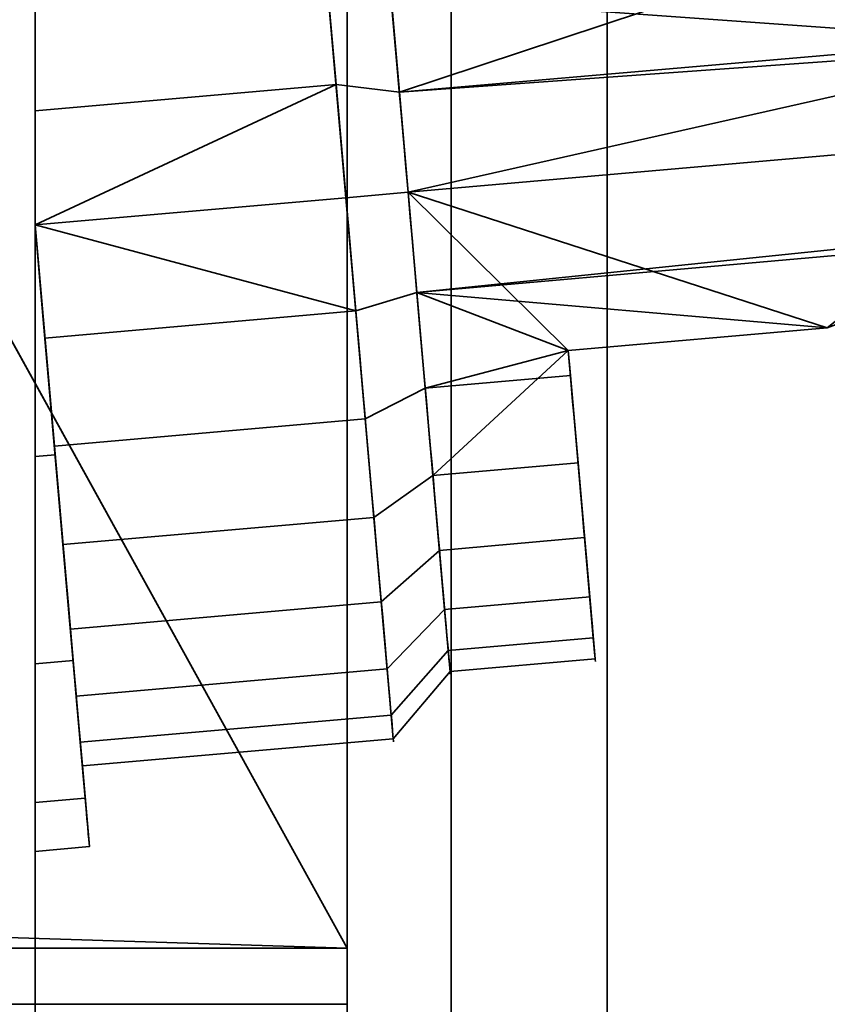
# Model space of a CAD drawing. Header units: millimetres. Extents: x -603 to 3703, y -115 to 249.
# Tile 932 of 1056: x 1970.85 to 1978.62, y -25.49 to -16.03. Entities that reach past the tile are written whole.
import ezdxf

# ---------------------------------------------------------------- set-up
doc = ezdxf.new("R2010")
doc.units = ezdxf.units.MM
doc.layers.add('152', color=7, linetype='Continuous', true_color=0xffffff)

# ---------------------------------------------------------------- blocks, each defined once
blk = doc.blocks.new('UG_SURFACE_041')
at = {"layer": '152', "color": 35, "linetype": 'Continuous', "lineweight": 35}
for points in [[(1971, -34, 2019.0001), (1971, 0, 2019.0001), (1029, -15.75, 2019.0001), (1029, -28.25, 2019.0001)], [(1971, -18, 147), (1971, 0, 2019.0001), (1971, -12.7588, 717.4512)], [(1971, 0, 2019.0001), (1971, -18, 724), (1971, -15.8565, 722.7961)], [(1971, 0, 2019.0001), (1971, -18, 1301), (1971, -15.8565, 1299.7961)], [(1971, -18, 724), (1971, 0, 2019.0001), (1971, -12.7588, 1294.4512)], [(1971, 0, 2019.0001), (1971, -18, 1878), (1971, -18, 1877.25), (1971, -15.8565, 1876.7961)], [(1971, 0, 2019.0001), (1971, -18, 147), (1971, -15.8565, 145.7961)], [(1971, 0, 2019.0001), (1971, -22.2185, 1876.2825), (1971, -20.226, 1877.5752)], [(1971, -2), (1971, 0, 2), (1971, -18, 135), (1971, -20.226, 135.4248)], [(1971, 0, 2), (1971, -14.9023, 136.7527), (1971, -16.9043, 135.8647)], [(1971, 0, 2019.0001), (1971, -23.5535, 1874.3222), (1971, -22.2185, 1876.2825)], [(1971, -12.7588, 1871.4513), (1971, -18, 1301), (1971, 0, 2019.0001)], [(1971, 0, 2019.0001), (1971, -34, 2019.0001), (1971, -24.0229, 1872), (1971, -23.5535, 1874.3222)], [(1971, -20.226, 1877.5752), (1971, -18, 1878), (1971, 0, 2019.0001)], [(1971, -16.9043, 135.8647), (1971, -18, 135.75), (1971, -18, 135), (1971, 0, 2)], [(1971, -2), (1971, -34), (1029, -28.25), (1029, -15.75)], [(1971, -20.226, 135.4248), (1971, -34), (1971, -2)], [(1971, -12.7588, 717.4512), (1971, -20.226, 146.5752), (1971, -18, 147)], [(1971, -12.7588, 717.4512), (1971, -23.5535, 143.3222), (1971, -22.2185, 145.2824)], [(1971, -12.7588, 1871.4513), (1971, -23.5535, 1297.3222), (1971, -22.2185, 1299.2824)], [(1971, -24.0229, 141), (1971, -12.7588, 717.4512), (1971, -13.436, 715.375)], [(1971, -12.7588, 717.4512), (1971, -24.0229, 141), (1971, -23.5535, 143.3222)], [(1971, -22.2185, 145.2824), (1971, -20.226, 146.5752), (1971, -12.7588, 717.4512)], [(1971, -22.2185, 1299.2824), (1971, -20.226, 1300.5751), (1971, -12.7588, 1871.4513)], [(1971, -20.226, 1300.5751), (1971, -18, 1301), (1971, -12.7588, 1871.4513)], [(1971, -12.7588, 1294.4512), (1971, -13.436, 1292.375), (1971, -18, 724)], [(1971, -12.7588, 1871.4513), (1971, -13.436, 1869.375), (1971, -24.0229, 1295), (1971, -23.5535, 1297.3222)], [(1971, -13.436, 1292.375), (1971, -23.5535, 720.3222), (1971, -22.2185, 722.2824)], [(1971, -22.2185, 722.2824), (1971, -20.226, 723.5752), (1971, -13.436, 1292.375)], [(1971, -20.226, 723.5752), (1971, -18, 724), (1971, -13.436, 1292.375)], [(1971, -24.0229, 718), (1971, -23.5535, 720.3222), (1971, -13.436, 1292.375), (1971, -14.9023, 1290.7526)], [(1971, -24.0229, 141), (1971, -13.436, 715.375), (1971, -14.9023, 713.7527)], [(1971, -24.0229, 1295), (1971, -13.436, 1869.375), (1971, -14.9023, 1867.7527)], [(1971, -14.9023, 136.7527), (1973.7196, -14.6644, 136.7527), (1973.8934, -16.6511, 135.8647), (1971, -16.9043, 135.8647)], [(1971, -14.9023, 1290.7526), (1973.7196, -14.6644, 1290.7526), (1973.8934, -16.6511, 1289.8648), (1971, -16.9043, 1289.8648)], [(1971, -14.9023, 713.7527), (1973.7196, -14.6644, 713.7527), (1973.8934, -16.6511, 712.8647), (1971, -16.9043, 712.8647)], [(1971, -14.9023, 1867.7527), (1973.7196, -14.6644, 1867.7527), (1973.8934, -16.6511, 1866.8647), (1971, -16.9043, 1866.8647)], [(1973.8934, -16.6511, 135.8647), (1973.7196, -14.6644, 136.7527), (1974.3481, -14.9634, 137.2381), (1974.5021, -16.7231, 136.4516)], [(1973.8934, -16.6511, 1289.8648), (1973.7196, -14.6644, 1290.7526), (1974.3481, -14.9634, 1291.2381), (1974.5021, -16.7231, 1290.4516)], [(1973.8934, -16.6511, 712.8647), (1973.7196, -14.6644, 713.7527), (1974.3481, -14.9634, 714.238), (1974.5021, -16.7231, 713.4516)], [(1973.8934, -16.6511, 1866.8647), (1973.7196, -14.6644, 1867.7527), (1974.3481, -14.9634, 1868.2381), (1974.5021, -16.7231, 1867.4517)], [(1974.5021, -16.7231, 136.4516), (1974.3481, -14.9634, 137.2381), (1980.7456, -14.6551, 137.0683)], [(1974.5021, -16.7231, 1290.4516), (1974.3481, -14.9634, 1291.2381), (1980.7456, -14.6551, 1291.0683)], [(1974.5021, -16.7231, 713.4516), (1974.3481, -14.9634, 714.238), (1980.7456, -14.6551, 714.0683)], [(1974.5021, -16.7231, 1867.4517), (1974.3481, -14.9634, 1868.2381), (1980.7456, -14.6551, 1868.0682)], [(1980.7456, -14.6551, 137.0683), (1980.8782, -16.1718, 136.4681), (1974.5021, -16.7231, 136.4516)], [(1980.7456, -14.6551, 1291.0683), (1980.8782, -16.1718, 1290.4681), (1974.5021, -16.7231, 1290.4516)], [(1980.7456, -14.6551, 714.0683), (1980.8782, -16.1718, 713.4681), (1974.5021, -16.7231, 713.4516)], [(1980.7456, -14.6551, 1868.0682), (1980.8782, -16.1718, 1867.4681), (1974.5021, -16.7231, 1867.4517)], [(1971, -14.9023, 1290.7526), (1971, -18, 1289), (1971, -24.0229, 718)], [(1971, -18, 1289), (1971, -14.9023, 1290.7526), (1971, -16.9043, 1289.8648)], [(1971, -18, 712), (1971, -14.9023, 713.7527), (1971, -16.9043, 712.8647)], [(1971, -14.9023, 713.7527), (1971, -18, 712), (1971, -24.0229, 141)], [(1971, -18, 1866.0001), (1971, -14.9023, 1867.7527), (1971, -16.9043, 1866.8647)], [(1971, -14.9023, 1867.7527), (1971, -18, 1866.0001), (1971, -24.0229, 1295)], [(1980.8863, -16.2639, 145.5683), (1980.7996, -15.2726, 145.176), (1974.4215, -15.8021, 145.248)], [(1980.8863, -16.2639, 1299.5683), (1980.7996, -15.2726, 1299.1761), (1974.4215, -15.8021, 1299.248)], [(1980.8863, -16.2639, 722.5683), (1980.7996, -15.2726, 722.176), (1974.4215, -15.8021, 722.248)], [(1980.8863, -16.2639, 1876.5683), (1980.7996, -15.2726, 1876.176), (1974.4215, -15.8021, 1876.248)], [(1971, -18, 146.25), (1973.9885, -17.7385, 146.25), (1973.8024, -15.6113, 145.7961), (1971, -15.8565, 145.7961)], [(1971, -18, 1300.2501), (1973.9885, -17.7385, 1300.2501), (1973.8024, -15.6113, 1299.7961), (1971, -15.8565, 1299.7961)], [(1971, -18, 723.25), (1973.9885, -17.7385, 723.25), (1973.8024, -15.6113, 722.7961), (1971, -15.8565, 722.7961)], [(1971, -18, 1877.25), (1973.9885, -17.7385, 1877.25), (1973.8024, -15.6113, 1876.7961), (1971, -15.8565, 1876.7961)], [(1973.8024, -15.6113, 145.7961), (1973.9885, -17.7385, 146.25), (1974.5862, -17.6862, 145.65), (1974.4215, -15.8021, 145.248)], [(1973.8024, -15.6113, 1299.7961), (1973.9885, -17.7385, 1300.2501), (1974.5862, -17.6862, 1299.65), (1974.4215, -15.8021, 1299.248)], [(1973.8024, -15.6113, 722.7961), (1973.9885, -17.7385, 723.25), (1974.5862, -17.6862, 722.65), (1974.4215, -15.8021, 722.248)], [(1973.8024, -15.6113, 1876.7961), (1973.9885, -17.7385, 1877.25), (1974.5862, -17.6862, 1876.65), (1974.4215, -15.8021, 1876.248)], [(1974.4215, -15.8021, 145.248), (1974.5862, -17.6862, 145.65), (1980.8863, -16.2639, 145.5683)], [(1974.4215, -15.8021, 1299.248), (1974.5862, -17.6862, 1299.65), (1980.8863, -16.2639, 1299.5683)], [(1974.4215, -15.8021, 722.248), (1974.5862, -17.6862, 722.65), (1980.8863, -16.2639, 722.5683)], [(1974.4215, -15.8021, 1876.248), (1974.5862, -17.6862, 1876.65), (1980.8863, -16.2639, 1876.5683)], [(1971, -18, 1301), (1971, -18, 1300.2501), (1971, -15.8565, 1299.7961)], [(1971, -18, 724), (1971, -18, 723.25), (1971, -15.8565, 722.7961)], [(1971, -18, 147), (1971, -18, 146.25), (1971, -15.8565, 145.7961)], [(1974.5021, -16.7231, 136.4516), (1980.8782, -16.1718, 136.4681), (1980.8863, -16.2639, 136.4317)], [(1974.5021, -16.7231, 1290.4516), (1980.8782, -16.1718, 1290.4681), (1980.8863, -16.2639, 1290.4317)], [(1974.5021, -16.7231, 713.4516), (1980.8782, -16.1718, 713.4681), (1980.8863, -16.2639, 713.4317)], [(1974.5021, -16.7231, 1867.4517), (1980.8782, -16.1718, 1867.4681), (1980.8863, -16.2639, 1867.4318)], [(1974.6705, -18.6493, 136.4516), (1974.5021, -16.7231, 136.4516), (1980.8863, -16.2639, 136.4317), (1981.0376, -17.993, 136.4317)], [(1974.6705, -18.6493, 1290.4516), (1974.5021, -16.7231, 1290.4516), (1980.8863, -16.2639, 1290.4317), (1981.0376, -17.993, 1290.4317)], [(1974.6705, -18.6493, 713.4516), (1974.5021, -16.7231, 713.4516), (1980.8863, -16.2639, 713.4317), (1981.0376, -17.993, 713.4317)], [(1974.6705, -18.6493, 1867.4517), (1974.5021, -16.7231, 1867.4517), (1980.8863, -16.2639, 1867.4318), (1981.0376, -17.993, 1867.4318)], [(1974.5862, -17.6862, 145.65), (1980.9619, -17.1284, 145.5683), (1980.8863, -16.2639, 145.5683)], [(1974.5862, -17.6862, 1299.65), (1980.9619, -17.1284, 1299.5683), (1980.8863, -16.2639, 1299.5683)], [(1974.5862, -17.6862, 722.65), (1980.9619, -17.1284, 722.5683), (1980.8863, -16.2639, 722.5683)], [(1974.5862, -17.6862, 1876.65), (1980.9619, -17.1284, 1876.5683), (1980.8863, -16.2639, 1876.5683)], [(1973.8934, -16.6511, 135.8647), (1974.0837, -18.8259, 135.8647), (1971, -18, 135.75)], [(1971, -18, 135.75), (1971, -16.9043, 135.8647), (1973.8934, -16.6511, 135.8647)], [(1973.8934, -16.6511, 1289.8648), (1974.0837, -18.8259, 1289.8648), (1971, -18, 1289.75)], [(1971, -18, 1289.75), (1971, -16.9043, 1289.8648), (1973.8934, -16.6511, 1289.8648)], [(1973.8934, -16.6511, 712.8647), (1974.0837, -18.8259, 712.8647), (1971, -18, 712.75)], [(1971, -18, 712.75), (1971, -16.9043, 712.8647), (1973.8934, -16.6511, 712.8647)], [(1973.8934, -16.6511, 1866.8647), (1974.0837, -18.8259, 1866.8647), (1971, -18, 1866.75)], [(1971, -18, 1866.75), (1971, -16.9043, 1866.8647), (1973.8934, -16.6511, 1866.8647)], [(1974.0837, -18.8259, 135.8647), (1973.8934, -16.6511, 135.8647), (1974.5021, -16.7231, 136.4516), (1974.6705, -18.6493, 136.4516)], [(1974.0837, -18.8259, 1289.8648), (1973.8934, -16.6511, 1289.8648), (1974.5021, -16.7231, 1290.4516), (1974.6705, -18.6493, 1290.4516)], [(1974.0837, -18.8259, 712.8647), (1973.8934, -16.6511, 712.8647), (1974.5021, -16.7231, 713.4516), (1974.6705, -18.6493, 713.4516)], [(1974.0837, -18.8259, 1866.8647), (1973.8934, -16.6511, 1866.8647), (1974.5021, -16.7231, 1867.4517), (1974.6705, -18.6493, 1867.4517)], [(1971, -16.9043, 1289.8648), (1971, -18, 1289.75), (1971, -18, 1289)], [(1971, -16.9043, 712.8647), (1971, -18, 712.75), (1971, -18, 712)], [(1971, -16.9043, 1866.8647), (1971, -18, 1866.75), (1971, -18, 1866.0001)], [(1978.6153, -18.9901, 145.3474), (1980.9619, -17.1284, 145.5683), (1974.5862, -17.6862, 145.65)], [(1978.6153, -18.9901, 1299.3474), (1980.9619, -17.1284, 1299.5683), (1974.5862, -17.6862, 1299.65)], [(1978.6153, -18.9901, 722.3474), (1980.9619, -17.1284, 722.5683), (1974.5862, -17.6862, 722.65)], [(1978.6153, -18.9901, 1876.3474), (1980.9619, -17.1284, 1876.5683), (1974.5862, -17.6862, 1876.65)], [(1973.9885, -17.7385, 146.25), (1974.1747, -19.8658, 145.7961), (1974.7511, -19.5704, 145.248), (1974.5862, -17.6862, 145.65)], [(1973.9885, -17.7385, 1300.2501), (1974.1747, -19.8658, 1299.7961), (1974.7511, -19.5704, 1299.248), (1974.5862, -17.6862, 1299.65)], [(1973.9885, -17.7385, 723.25), (1974.1747, -19.8658, 722.7961), (1974.7511, -19.5704, 722.248), (1974.5862, -17.6862, 722.65)], [(1973.9885, -17.7385, 1877.25), (1974.1747, -19.8658, 1876.7961), (1974.7511, -19.5704, 1876.248), (1974.5862, -17.6862, 1876.65)], [(1974.5862, -17.6862, 145.65), (1976.1248, -19.2079, 145.3474), (1978.6153, -18.9901, 145.3474)], [(1976.1248, -19.2079, 145.3474), (1974.5862, -17.6862, 145.65), (1974.7511, -19.5704, 145.248)], [(1974.5862, -17.6862, 1299.65), (1976.1248, -19.2079, 1299.3474), (1978.6153, -18.9901, 1299.3474)], [(1976.1248, -19.2079, 1299.3474), (1974.5862, -17.6862, 1299.65), (1974.7511, -19.5704, 1299.248)], [(1974.5862, -17.6862, 722.65), (1976.1248, -19.2079, 722.3474), (1978.6153, -18.9901, 722.3474)], [(1976.1248, -19.2079, 722.3474), (1974.5862, -17.6862, 722.65), (1974.7511, -19.5704, 722.248)], [(1974.5862, -17.6862, 1876.65), (1976.1248, -19.2079, 1876.3474), (1978.6153, -18.9901, 1876.3474)], [(1976.1248, -19.2079, 1876.3474), (1974.5862, -17.6862, 1876.65), (1974.7511, -19.5704, 1876.248)], [(1971.1862, -20.1272, 145.7961), (1974.1747, -19.8658, 145.7961), (1973.9885, -17.7385, 146.25), (1971, -18, 146.25)], [(1971.1862, -20.1272, 1299.7961), (1974.1747, -19.8658, 1299.7961), (1973.9885, -17.7385, 1300.2501), (1971, -18, 1300.2501)], [(1971.1862, -20.1272, 722.7961), (1974.1747, -19.8658, 722.7961), (1973.9885, -17.7385, 723.25), (1971, -18, 723.25)], [(1971.1862, -20.1272, 1876.7961), (1974.1747, -19.8658, 1876.7961), (1973.9885, -17.7385, 1877.25), (1971, -18, 1877.25)], [(1971, -24.0229, 1295), (1971, -18, 1866.0001), (1971, -20.226, 1866.4248)], [(1971, -24.0229, 718), (1971, -18, 1289), (1971, -20.226, 1289.4248)], [(1971, -24.0229, 141), (1971, -18, 712), (1971, -34)], [(1971, -18, 712), (1971, -20.226, 712.4248), (1971, -34)], [(1971.1933, -20.2091, 135.4248), (1971, -18, 135), (1971, -18, 135.75), (1971.0951, -19.0874, 135.8647)], [(1971.1862, -20.1272, 145.7961), (1971, -18, 146.25), (1971, -18, 147), (1971.1933, -20.2091, 146.5752)], [(1971.1933, -20.2091, 1289.4248), (1971, -18, 1289), (1971, -18, 1289.75), (1971.0951, -19.0874, 1289.8648)], [(1971.1862, -20.1272, 1299.7961), (1971, -18, 1300.2501), (1971, -18, 1301), (1971.1933, -20.2091, 1300.5751)], [(1971.1933, -20.2091, 712.4248), (1971, -18, 712), (1971, -18, 712.75), (1971.0951, -19.0874, 712.8647)], [(1971.1862, -20.1272, 722.7961), (1971, -18, 723.25), (1971, -18, 724), (1971.1933, -20.2091, 723.5752)], [(1971.1933, -20.2091, 1866.4248), (1971, -18, 1866.0001), (1971, -18, 1866.75), (1971.0951, -19.0874, 1866.8647)], [(1971.1862, -20.1272, 1876.7961), (1971, -18, 1877.25), (1971, -18, 1878), (1971.1933, -20.2091, 1877.5752)], [(1971, -18, 135), (1971.1933, -20.2091, 135.4248), (1971, -20.226, 135.4248)], [(1971, -20.226, 146.5752), (1971.1933, -20.2091, 146.5752), (1971, -18, 147)], [(1971, -18, 1289), (1971.1933, -20.2091, 1289.4248), (1971, -20.226, 1289.4248)], [(1971, -20.226, 1300.5751), (1971.1933, -20.2091, 1300.5751), (1971, -18, 1301)], [(1971, -18, 712), (1971.1933, -20.2091, 712.4248), (1971, -20.226, 712.4248)], [(1971, -20.226, 723.5752), (1971.1933, -20.2091, 723.5752), (1971, -18, 724)], [(1971, -18, 1866.0001), (1971.1933, -20.2091, 1866.4248), (1971, -20.226, 1866.4248)], [(1971, -20.226, 1877.5752), (1971.1933, -20.2091, 1877.5752), (1971, -18, 1878)], [(1974.0837, -18.8259, 135.8647), (1971.0951, -19.0874, 135.8647), (1971, -18, 135.75)], [(1974.0837, -18.8259, 1289.8648), (1971.0951, -19.0874, 1289.8648), (1971, -18, 1289.75)], [(1974.0837, -18.8259, 712.8647), (1971.0951, -19.0874, 712.8647), (1971, -18, 712.75)], [(1974.0837, -18.8259, 1866.8647), (1971.0951, -19.0874, 1866.8647), (1971, -18, 1866.75)], [(1981.0376, -17.993, 136.4317), (1981.0456, -18.0851, 136.4681), (1974.6705, -18.6493, 136.4516)], [(1981.0376, -17.993, 1290.4317), (1981.0456, -18.0851, 1290.4681), (1974.6705, -18.6493, 1290.4516)], [(1981.0376, -17.993, 713.4317), (1981.0456, -18.0851, 713.4681), (1974.6705, -18.6493, 713.4516)], [(1981.0376, -17.993, 1867.4318), (1981.0456, -18.0851, 1867.4681), (1974.6705, -18.6493, 1867.4517)], [(1974.6705, -18.6493, 136.4516), (1981.0456, -18.0851, 136.4681), (1978.6153, -18.9901, 136.6526)], [(1974.6705, -18.6493, 1290.4516), (1981.0456, -18.0851, 1290.4681), (1978.6153, -18.9901, 1290.6526)], [(1974.6705, -18.6493, 713.4516), (1981.0456, -18.0851, 713.4681), (1978.6153, -18.9901, 713.6526)], [(1974.6705, -18.6493, 1867.4517), (1981.0456, -18.0851, 1867.4681), (1978.6153, -18.9901, 1867.6525)], [(1974.2576, -20.8127, 136.7527), (1974.0837, -18.8259, 135.8647), (1974.6705, -18.6493, 136.4516), (1974.8245, -20.409, 137.2381)], [(1974.2576, -20.8127, 1290.7526), (1974.0837, -18.8259, 1289.8648), (1974.6705, -18.6493, 1290.4516), (1974.8245, -20.409, 1291.2381)], [(1974.2576, -20.8127, 713.7527), (1974.0837, -18.8259, 712.8647), (1974.6705, -18.6493, 713.4516), (1974.8245, -20.409, 714.238)], [(1974.2576, -20.8127, 1867.7527), (1974.0837, -18.8259, 1866.8647), (1974.6705, -18.6493, 1867.4517), (1974.8245, -20.409, 1868.2381)], [(1974.8245, -20.409, 137.2381), (1974.6705, -18.6493, 136.4516), (1976.1248, -19.2079, 136.6526)], [(1978.6153, -18.9901, 136.6526), (1976.1248, -19.2079, 136.6526), (1974.6705, -18.6493, 136.4516)], [(1974.8245, -20.409, 1291.2381), (1974.6705, -18.6493, 1290.4516), (1976.1248, -19.2079, 1290.6526)], [(1978.6153, -18.9901, 1290.6526), (1976.1248, -19.2079, 1290.6526), (1974.6705, -18.6493, 1290.4516)], [(1974.8245, -20.409, 714.238), (1974.6705, -18.6493, 713.4516), (1976.1248, -19.2079, 713.6526)], [(1978.6153, -18.9901, 713.6526), (1976.1248, -19.2079, 713.6526), (1974.6705, -18.6493, 713.4516)], [(1974.8245, -20.409, 1868.2381), (1974.6705, -18.6493, 1867.4517), (1976.1248, -19.2079, 1867.6525)], [(1978.6153, -18.9901, 1867.6525), (1976.1248, -19.2079, 1867.6525), (1974.6705, -18.6493, 1867.4517)], [(1971.0951, -19.0874, 135.8647), (1974.0837, -18.8259, 135.8647), (1974.2576, -20.8127, 136.7527), (1971.2689, -21.0741, 136.7527)], [(1971.0951, -19.0874, 1289.8648), (1974.0837, -18.8259, 1289.8648), (1974.2576, -20.8127, 1290.7526), (1971.2689, -21.0741, 1290.7526)], [(1971.0951, -19.0874, 712.8647), (1974.0837, -18.8259, 712.8647), (1974.2576, -20.8127, 713.7527), (1971.2689, -21.0741, 713.7527)], [(1971.0951, -19.0874, 1866.8647), (1974.0837, -18.8259, 1866.8647), (1974.2576, -20.8127, 1867.7527), (1971.2689, -21.0741, 1867.7527)], [(1978.6153, -18.9901, 145.3474), (1976.1248, -19.2079, 145.3474), (1976.1248, -19.2079, 136.6526), (1978.6153, -18.9901, 136.6526)], [(1978.6153, -18.9901, 1299.3474), (1976.1248, -19.2079, 1299.3474), (1976.1248, -19.2079, 1290.6526), (1978.6153, -18.9901, 1290.6526)], [(1978.6153, -18.9901, 722.3474), (1976.1248, -19.2079, 722.3474), (1976.1248, -19.2079, 713.6526), (1978.6153, -18.9901, 713.6526)], [(1978.6153, -18.9901, 1876.3474), (1976.1248, -19.2079, 1876.3474), (1976.1248, -19.2079, 1867.6525), (1978.6153, -18.9901, 1867.6525)], [(1971.0951, -19.0874, 135.8647), (1971.2689, -21.0741, 136.7527), (1971.3663, -22.1865, 136.7176), (1971.1933, -20.2091, 135.4248)], [(1971.0951, -19.0874, 1289.8648), (1971.2689, -21.0741, 1290.7526), (1971.3663, -22.1865, 1290.7176), (1971.1933, -20.2091, 1289.4248)], [(1971.0951, -19.0874, 712.8647), (1971.2689, -21.0741, 713.7527), (1971.3663, -22.1865, 713.7176), (1971.1933, -20.2091, 712.4248)], [(1971.0951, -19.0874, 1866.8647), (1971.2689, -21.0741, 1867.7527), (1971.3663, -22.1865, 1867.7175), (1971.1933, -20.2091, 1866.4248)], [(1974.7511, -19.5704, 145.248), (1976.1459, -19.4483, 145.248), (1976.1248, -19.2079, 145.3474)], [(1974.7511, -19.5704, 1299.248), (1976.1459, -19.4483, 1299.248), (1976.1248, -19.2079, 1299.3474)], [(1974.7511, -19.5704, 722.248), (1976.1459, -19.4483, 722.248), (1976.1248, -19.2079, 722.3474)], [(1974.7511, -19.5704, 1876.248), (1976.1459, -19.4483, 1876.248), (1976.1248, -19.2079, 1876.3474)], [(1976.1248, -19.2079, 136.6526), (1976.2192, -20.287, 137.2381), (1974.8245, -20.409, 137.2381)], [(1976.1248, -19.2079, 1290.6526), (1976.2192, -20.287, 1291.2381), (1974.8245, -20.409, 1291.2381)], [(1976.1248, -19.2079, 713.6526), (1976.2192, -20.287, 714.238), (1974.8245, -20.409, 714.238)], [(1976.1248, -19.2079, 1867.6525), (1976.2192, -20.287, 1868.2381), (1974.8245, -20.409, 1868.2381)], [(1976.1248, -19.2079, 136.6526), (1976.1248, -19.2079, 145.3474), (1976.1459, -19.4483, 145.248)], [(1976.2192, -20.287, 137.2381), (1976.1248, -19.2079, 136.6526), (1976.1459, -19.4483, 145.248)], [(1976.1248, -19.2079, 1290.6526), (1976.1248, -19.2079, 1299.3474), (1976.1459, -19.4483, 1299.248)], [(1976.2192, -20.287, 1291.2381), (1976.1248, -19.2079, 1290.6526), (1976.1459, -19.4483, 1299.248)], [(1976.1248, -19.2079, 713.6526), (1976.1248, -19.2079, 722.3474), (1976.1459, -19.4483, 722.248)], [(1976.2192, -20.287, 714.238), (1976.1248, -19.2079, 713.6526), (1976.1459, -19.4483, 722.248)], [(1976.1248, -19.2079, 1867.6525), (1976.1248, -19.2079, 1876.3474), (1976.1459, -19.4483, 1876.248)], [(1976.2192, -20.287, 1868.2381), (1976.1248, -19.2079, 1867.6525), (1976.1459, -19.4483, 1876.248)], [(1976.1459, -19.4483, 145.248), (1974.7511, -19.5704, 145.248), (1974.8875, -21.1287, 144.1115), (1976.2821, -21.0067, 144.1115)], [(1976.1459, -19.4483, 1299.248), (1974.7511, -19.5704, 1299.248), (1974.8875, -21.1287, 1298.1114), (1976.2821, -21.0067, 1298.1114)], [(1976.1459, -19.4483, 722.248), (1974.7511, -19.5704, 722.248), (1974.8875, -21.1287, 721.1115), (1976.2821, -21.0067, 721.1115)], [(1976.1459, -19.4483, 1876.248), (1974.7511, -19.5704, 1876.248), (1974.8875, -21.1287, 1875.1115), (1976.2821, -21.0067, 1875.1115)], [(1976.2192, -20.287, 137.2381), (1976.1459, -19.4483, 145.248), (1976.2821, -21.0067, 144.1115)], [(1976.1459, -19.4483, 1299.248), (1976.2821, -21.0067, 1298.1114), (1976.3664, -21.9698, 1296.4369), (1976.384, -22.1712, 1294.5139)], [(1976.384, -22.1712, 1294.5139), (1976.3319, -21.5759, 1292.675), (1976.2192, -20.287, 1291.2381), (1976.1459, -19.4483, 1299.248)], [(1976.2192, -20.287, 714.238), (1976.1459, -19.4483, 722.248), (1976.2821, -21.0067, 721.1115)], [(1976.1459, -19.4483, 1876.248), (1976.2821, -21.0067, 1875.1115), (1976.3664, -21.9698, 1873.4369), (1976.384, -22.1712, 1871.514)], [(1976.384, -22.1712, 1871.514), (1976.3319, -21.5759, 1869.675), (1976.2192, -20.287, 1868.2381), (1976.1459, -19.4483, 1876.248)], [(1974.1747, -19.8658, 145.7961), (1974.3286, -21.6252, 144.5129), (1974.8875, -21.1287, 144.1115), (1974.7511, -19.5704, 145.248)], [(1974.1747, -19.8658, 1299.7961), (1974.3286, -21.6252, 1298.5129), (1974.8875, -21.1287, 1298.1114), (1974.7511, -19.5704, 1299.248)], [(1974.1747, -19.8658, 722.7961), (1974.3286, -21.6252, 721.5129), (1974.8875, -21.1287, 721.1115), (1974.7511, -19.5704, 722.248)], [(1974.1747, -19.8658, 1876.7961), (1974.3286, -21.6252, 1875.513), (1974.8875, -21.1287, 1875.1115), (1974.7511, -19.5704, 1876.248)], [(1971.3401, -21.8867, 144.5129), (1974.3286, -21.6252, 144.5129), (1974.1747, -19.8658, 145.7961), (1971.1862, -20.1272, 145.7961)], [(1971.3401, -21.8867, 1298.5129), (1974.3286, -21.6252, 1298.5129), (1974.1747, -19.8658, 1299.7961), (1971.1862, -20.1272, 1299.7961)], [(1971.3401, -21.8867, 721.5129), (1974.3286, -21.6252, 721.5129), (1974.1747, -19.8658, 722.7961), (1971.1862, -20.1272, 722.7961)], [(1971.3401, -21.8867, 1875.513), (1974.3286, -21.6252, 1875.513), (1974.1747, -19.8658, 1876.7961), (1971.1862, -20.1272, 1876.7961)], [(1971.1933, -20.2091, 146.5752), (1971.3663, -22.1865, 145.2824), (1971.3401, -21.8867, 144.5129), (1971.1862, -20.1272, 145.7961)], [(1971.1933, -20.2091, 1300.5751), (1971.3663, -22.1865, 1299.2824), (1971.3401, -21.8867, 1298.5129), (1971.1862, -20.1272, 1299.7961)], [(1971.1933, -20.2091, 723.5752), (1971.3663, -22.1865, 722.2824), (1971.3401, -21.8867, 721.5129), (1971.1862, -20.1272, 722.7961)], [(1971.1933, -20.2091, 1877.5752), (1971.3663, -22.1865, 1876.2825), (1971.3401, -21.8867, 1875.513), (1971.1862, -20.1272, 1876.7961)], [(1971, -20.226, 135.4248), (1971.1933, -20.2091, 135.4248), (1971.3663, -22.1865, 136.7176), (1971, -22.2185, 136.7176)], [(1971, -22.2185, 145.2824), (1971.3663, -22.1865, 145.2824), (1971.1933, -20.2091, 146.5752), (1971, -20.226, 146.5752)], [(1971, -20.226, 1289.4248), (1971.1933, -20.2091, 1289.4248), (1971.3663, -22.1865, 1290.7176), (1971, -22.2185, 1290.7176)], [(1971, -22.2185, 1299.2824), (1971.3663, -22.1865, 1299.2824), (1971.1933, -20.2091, 1300.5751), (1971, -20.226, 1300.5751)], [(1971, -20.226, 712.4248), (1971.1933, -20.2091, 712.4248), (1971.3663, -22.1865, 713.7176), (1971, -22.2185, 713.7176)], [(1971, -22.2185, 722.2824), (1971.3663, -22.1865, 722.2824), (1971.1933, -20.2091, 723.5752), (1971, -20.226, 723.5752)], [(1971, -20.226, 1866.4248), (1971.1933, -20.2091, 1866.4248), (1971.3663, -22.1865, 1867.7175), (1971, -22.2185, 1867.7175)], [(1971, -22.2185, 1876.2825), (1971.3663, -22.1865, 1876.2825), (1971.1933, -20.2091, 1877.5752), (1971, -20.226, 1877.5752)], [(1971, -20.226, 1866.4248), (1971, -22.2185, 1867.7175), (1971, -24.0229, 1295)], [(1971, -20.226, 1289.4248), (1971, -22.2185, 1290.7176), (1971, -24.0229, 718)], [(1971, -20.226, 712.4248), (1971, -22.2185, 713.7176), (1971, -34)], [(1971, -20.226, 135.4248), (1971, -22.2185, 136.7176), (1971, -34)], [(1976.3319, -21.5759, 138.675), (1974.9373, -21.6979, 138.675), (1974.8245, -20.409, 137.2381), (1976.2192, -20.287, 137.2381)], [(1976.3319, -21.5759, 1292.675), (1974.9373, -21.6979, 1292.675), (1974.8245, -20.409, 1291.2381), (1976.2192, -20.287, 1291.2381)], [(1976.3319, -21.5759, 715.675), (1974.9373, -21.6979, 715.675), (1974.8245, -20.409, 714.238), (1976.2192, -20.287, 714.238)], [(1976.3319, -21.5759, 1869.675), (1974.9373, -21.6979, 1869.675), (1974.8245, -20.409, 1868.2381), (1976.2192, -20.287, 1868.2381)], [(1976.384, -22.1712, 140.5139), (1976.3319, -21.5759, 138.675), (1976.2192, -20.287, 137.2381), (1976.2821, -21.0067, 144.1115)], [(1976.2192, -20.287, 714.238), (1976.2821, -21.0067, 721.1115), (1976.3664, -21.9698, 719.4369), (1976.384, -22.1712, 717.5139)], [(1976.384, -22.1712, 717.5139), (1976.3319, -21.5759, 715.675), (1976.2192, -20.287, 714.238)], [(1974.3849, -22.2679, 138.375), (1974.2576, -20.8127, 136.7527), (1974.8245, -20.409, 137.2381), (1974.9373, -21.6979, 138.675)], [(1974.3849, -22.2679, 1292.375), (1974.2576, -20.8127, 1290.7526), (1974.8245, -20.409, 1291.2381), (1974.9373, -21.6979, 1292.675)], [(1974.3849, -22.2679, 715.375), (1974.2576, -20.8127, 713.7527), (1974.8245, -20.409, 714.238), (1974.9373, -21.6979, 715.675)], [(1974.3849, -22.2679, 1869.375), (1974.2576, -20.8127, 1867.7527), (1974.8245, -20.409, 1868.2381), (1974.9373, -21.6979, 1869.675)], [(1971.2689, -21.0741, 136.7527), (1974.2576, -20.8127, 136.7527), (1974.3849, -22.2679, 138.375), (1971.3962, -22.5293, 138.375)], [(1971.2689, -21.0741, 1290.7526), (1974.2576, -20.8127, 1290.7526), (1974.3849, -22.2679, 1292.375), (1971.3962, -22.5293, 1292.375)], [(1971.2689, -21.0741, 713.7527), (1974.2576, -20.8127, 713.7527), (1974.3849, -22.2679, 715.375), (1971.3962, -22.5293, 715.375)], [(1971.2689, -21.0741, 1867.7527), (1974.2576, -20.8127, 1867.7527), (1974.3849, -22.2679, 1869.375), (1971.3962, -22.5293, 1869.375)], [(1976.2821, -21.0067, 144.1115), (1974.8875, -21.1287, 144.1115), (1974.9718, -22.0918, 142.4369), (1976.3664, -21.9698, 142.4369)], [(1976.2821, -21.0067, 1298.1114), (1974.8875, -21.1287, 1298.1114), (1974.9718, -22.0918, 1296.4369), (1976.3664, -21.9698, 1296.4369)], [(1976.2821, -21.0067, 721.1115), (1974.8875, -21.1287, 721.1115), (1974.9718, -22.0918, 719.4369), (1976.3664, -21.9698, 719.4369)], [(1976.2821, -21.0067, 1875.1115), (1974.8875, -21.1287, 1875.1115), (1974.9718, -22.0918, 1873.4369), (1976.3664, -21.9698, 1873.4369)], [(1976.2821, -21.0067, 144.1115), (1976.3664, -21.9698, 142.4369), (1976.384, -22.1712, 140.5139)], [(1971.2689, -21.0741, 136.7527), (1971.3962, -22.5293, 138.375), (1971.4822, -23.5113, 138.6778), (1971.3663, -22.1865, 136.7176)], [(1971.2689, -21.0741, 1290.7526), (1971.3962, -22.5293, 1292.375), (1971.4822, -23.5113, 1292.6778), (1971.3663, -22.1865, 1290.7176)], [(1971.2689, -21.0741, 713.7527), (1971.3962, -22.5293, 715.375), (1971.4822, -23.5113, 715.6778), (1971.3663, -22.1865, 713.7176)], [(1971.2689, -21.0741, 1867.7527), (1971.3962, -22.5293, 1869.375), (1971.4822, -23.5113, 1869.6778), (1971.3663, -22.1865, 1867.7175)], [(1974.3286, -21.6252, 144.5129), (1974.4238, -22.7126, 142.6223), (1974.9718, -22.0918, 142.4369), (1974.8875, -21.1287, 144.1115)], [(1974.3286, -21.6252, 1298.5129), (1974.4238, -22.7126, 1296.6224), (1974.9718, -22.0918, 1296.4369), (1974.8875, -21.1287, 1298.1114)], [(1974.3286, -21.6252, 721.5129), (1974.4238, -22.7126, 719.6223), (1974.9718, -22.0918, 719.4369), (1974.8875, -21.1287, 721.1115)], [(1974.3286, -21.6252, 1875.513), (1974.4238, -22.7126, 1873.6223), (1974.9718, -22.0918, 1873.4369), (1974.8875, -21.1287, 1875.1115)], [(1976.384, -22.1712, 140.5139), (1974.9894, -22.2932, 140.5139), (1974.9373, -21.6979, 138.675), (1976.3319, -21.5759, 138.675)], [(1976.384, -22.1712, 1294.5139), (1974.9894, -22.2932, 1294.5139), (1974.9373, -21.6979, 1292.675), (1976.3319, -21.5759, 1292.675)], [(1976.384, -22.1712, 717.5139), (1974.9894, -22.2932, 717.5139), (1974.9373, -21.6979, 715.675), (1976.3319, -21.5759, 715.675)], [(1976.384, -22.1712, 1871.514), (1974.9894, -22.2932, 1871.514), (1974.9373, -21.6979, 1869.675), (1976.3319, -21.5759, 1869.675)], [(1971.4352, -22.974, 142.6223), (1974.4238, -22.7126, 142.6223), (1974.3286, -21.6252, 144.5129), (1971.3401, -21.8867, 144.5129)], [(1971.4352, -22.974, 1296.6224), (1974.4238, -22.7126, 1296.6224), (1974.3286, -21.6252, 1298.5129), (1971.3401, -21.8867, 1298.5129)], [(1971.4352, -22.974, 719.6223), (1974.4238, -22.7126, 719.6223), (1974.3286, -21.6252, 721.5129), (1971.3401, -21.8867, 721.5129)], [(1971.4352, -22.974, 1873.6223), (1974.4238, -22.7126, 1873.6223), (1974.3286, -21.6252, 1875.513), (1971.3401, -21.8867, 1875.513)], [(1974.4437, -22.9399, 140.4512), (1974.3849, -22.2679, 138.375), (1974.9373, -21.6979, 138.675), (1974.9894, -22.2932, 140.5139)], [(1974.4437, -22.9399, 1294.4512), (1974.3849, -22.2679, 1292.375), (1974.9373, -21.6979, 1292.675), (1974.9894, -22.2932, 1294.5139)], [(1974.4437, -22.9399, 717.4512), (1974.3849, -22.2679, 715.375), (1974.9373, -21.6979, 715.675), (1974.9894, -22.2932, 717.5139)], [(1974.4437, -22.9399, 1871.4513), (1974.3849, -22.2679, 1869.375), (1974.9373, -21.6979, 1869.675), (1974.9894, -22.2932, 1871.514)], [(1971.4352, -22.974, 142.6223), (1971.3401, -21.8867, 144.5129), (1971.3663, -22.1865, 145.2824), (1971.4822, -23.5113, 143.3222)], [(1971.4352, -22.974, 1296.6224), (1971.3401, -21.8867, 1298.5129), (1971.3663, -22.1865, 1299.2824), (1971.4822, -23.5113, 1297.3222)], [(1971.3663, -22.1865, 722.2824), (1971.4822, -23.5113, 720.3222), (1971.4352, -22.974, 719.6223), (1971.3401, -21.8867, 721.5129)], [(1971.4352, -22.974, 1873.6223), (1971.3401, -21.8867, 1875.513), (1971.3663, -22.1865, 1876.2825), (1971.4822, -23.5113, 1874.3222)], [(1976.3664, -21.9698, 142.4369), (1974.9718, -22.0918, 142.4369), (1974.9894, -22.2932, 140.5139), (1976.384, -22.1712, 140.5139)], [(1976.3664, -21.9698, 1296.4369), (1974.9718, -22.0918, 1296.4369), (1974.9894, -22.2932, 1294.5139), (1976.384, -22.1712, 1294.5139)], [(1976.3664, -21.9698, 719.4369), (1974.9718, -22.0918, 719.4369), (1974.9894, -22.2932, 717.5139), (1976.384, -22.1712, 717.5139)], [(1976.3664, -21.9698, 1873.4369), (1974.9718, -22.0918, 1873.4369), (1974.9894, -22.2932, 1871.514), (1976.384, -22.1712, 1871.514)], [(1974.4238, -22.7126, 142.6223), (1974.4437, -22.9399, 140.4512), (1974.9894, -22.2932, 140.5139), (1974.9718, -22.0918, 142.4369)], [(1974.4238, -22.7126, 1296.6224), (1974.4437, -22.9399, 1294.4512), (1974.9894, -22.2932, 1294.5139), (1974.9718, -22.0918, 1296.4369)], [(1974.4238, -22.7126, 719.6223), (1974.4437, -22.9399, 717.4512), (1974.9894, -22.2932, 717.5139), (1974.9718, -22.0918, 719.4369)], [(1974.4238, -22.7126, 1873.6223), (1974.4437, -22.9399, 1871.4513), (1974.9894, -22.2932, 1871.514), (1974.9718, -22.0918, 1873.4369)], [(1971, -22.2185, 136.7176), (1971.3663, -22.1865, 136.7176), (1971.4822, -23.5113, 138.6778), (1971, -23.5535, 138.6778)], [(1971, -23.5535, 143.3222), (1971.4822, -23.5113, 143.3222), (1971.3663, -22.1865, 145.2824), (1971, -22.2185, 145.2824)], [(1971, -22.2185, 1290.7176), (1971.3663, -22.1865, 1290.7176), (1971.4822, -23.5113, 1292.6778), (1971, -23.5535, 1292.6778)], [(1971, -23.5535, 1297.3222), (1971.4822, -23.5113, 1297.3222), (1971.3663, -22.1865, 1299.2824), (1971, -22.2185, 1299.2824)], [(1971, -22.2185, 713.7176), (1971.3663, -22.1865, 713.7176), (1971.4822, -23.5113, 715.6778), (1971, -23.5535, 715.6778)], [(1971, -23.5535, 720.3222), (1971.4822, -23.5113, 720.3222), (1971.3663, -22.1865, 722.2824), (1971, -22.2185, 722.2824)], [(1971, -22.2185, 1867.7175), (1971.3663, -22.1865, 1867.7175), (1971.4822, -23.5113, 1869.6778), (1971, -23.5535, 1869.6778)], [(1971, -23.5535, 1874.3222), (1971.4822, -23.5113, 1874.3222), (1971.3663, -22.1865, 1876.2825), (1971, -22.2185, 1876.2825)], [(1971, -24.0229, 718), (1971, -22.2185, 1290.7176), (1971, -34)], [(1971, -22.2185, 1867.7175), (1971, -23.5535, 1869.6778), (1971, -24.0229, 1295)], [(1971, -22.2185, 1290.7176), (1971, -23.5535, 1292.6778), (1971, -34)], [(1971, -22.2185, 713.7176), (1971, -23.5535, 715.6778), (1971, -34)], [(1971, -22.2185, 136.7176), (1971, -23.5535, 138.6778), (1971, -34)], [(1971.3962, -22.5293, 138.375), (1974.3849, -22.2679, 138.375), (1974.4437, -22.9399, 140.4512), (1971.4551, -23.2014, 140.4512)], [(1971.3962, -22.5293, 1292.375), (1974.3849, -22.2679, 1292.375), (1974.4437, -22.9399, 1294.4512), (1971.4551, -23.2014, 1294.4512)], [(1971.3962, -22.5293, 715.375), (1974.3849, -22.2679, 715.375), (1974.4437, -22.9399, 717.4512), (1971.4551, -23.2014, 717.4512)], [(1971.3962, -22.5293, 1869.375), (1974.3849, -22.2679, 1869.375), (1974.4437, -22.9399, 1871.4513), (1971.4551, -23.2014, 1871.4513)], [(1971.5229, -23.9772, 141), (1971.4822, -23.5113, 138.6778), (1971.3962, -22.5293, 138.375), (1971.4551, -23.2014, 140.4512)], [(1971.5229, -23.9772, 1295), (1971.4822, -23.5113, 1292.6778), (1971.3962, -22.5293, 1292.375), (1971.4551, -23.2014, 1294.4512)], [(1971.5229, -23.9772, 718), (1971.4822, -23.5113, 715.6778), (1971.3962, -22.5293, 715.375), (1971.4551, -23.2014, 717.4512)], [(1971.5229, -23.9772, 1872), (1971.4822, -23.5113, 1869.6778), (1971.3962, -22.5293, 1869.375), (1971.4551, -23.2014, 1871.4513)], [(1971.4551, -23.2014, 140.4512), (1974.4437, -22.9399, 140.4512), (1974.4238, -22.7126, 142.6223), (1971.4352, -22.974, 142.6223)], [(1971.4551, -23.2014, 1294.4512), (1974.4437, -22.9399, 1294.4512), (1974.4238, -22.7126, 1296.6224), (1971.4352, -22.974, 1296.6224)], [(1971.4551, -23.2014, 717.4512), (1974.4437, -22.9399, 717.4512), (1974.4238, -22.7126, 719.6223), (1971.4352, -22.974, 719.6223)], [(1971.4551, -23.2014, 1871.4513), (1974.4437, -22.9399, 1871.4513), (1974.4238, -22.7126, 1873.6223), (1971.4352, -22.974, 1873.6223)], [(1971.4551, -23.2014, 140.4512), (1971.4352, -22.974, 142.6223), (1971.4822, -23.5113, 143.3222), (1971.5229, -23.9772, 141)], [(1971.4551, -23.2014, 1294.4512), (1971.4352, -22.974, 1296.6224), (1971.4822, -23.5113, 1297.3222), (1971.5229, -23.9772, 1295)], [(1971.4551, -23.2014, 717.4512), (1971.4352, -22.974, 719.6223), (1971.4822, -23.5113, 720.3222), (1971.5229, -23.9772, 718)], [(1971.4551, -23.2014, 1871.4513), (1971.4352, -22.974, 1873.6223), (1971.4822, -23.5113, 1874.3222), (1971.5229, -23.9772, 1872)], [(1971, -23.5535, 138.6778), (1971.4822, -23.5113, 138.6778), (1971.5229, -23.9772, 141), (1971, -24.0229, 141)], [(1971, -24.0229, 141), (1971.5229, -23.9772, 141), (1971.4822, -23.5113, 143.3222), (1971, -23.5535, 143.3222)], [(1971, -23.5535, 1292.6778), (1971.4822, -23.5113, 1292.6778), (1971.5229, -23.9772, 1295), (1971, -24.0229, 1295)], [(1971, -24.0229, 1295), (1971.5229, -23.9772, 1295), (1971.4822, -23.5113, 1297.3222), (1971, -23.5535, 1297.3222)], [(1971, -23.5535, 715.6778), (1971.4822, -23.5113, 715.6778), (1971.5229, -23.9772, 718), (1971, -24.0229, 718)], [(1971, -24.0229, 718), (1971.5229, -23.9772, 718), (1971.4822, -23.5113, 720.3222), (1971, -23.5535, 720.3222)], [(1971, -23.5535, 1869.6778), (1971.4822, -23.5113, 1869.6778), (1971.5229, -23.9772, 1872), (1971, -24.0229, 1872)], [(1971, -24.0229, 1872), (1971.5229, -23.9772, 1872), (1971.4822, -23.5113, 1874.3222), (1971, -23.5535, 1874.3222)], [(1971, -24.0229, 1295), (1971, -23.5535, 1869.6778), (1971, -24.0229, 1872)], [(1971, -34), (1971, -23.5535, 1292.6778), (1971, -24.0229, 1295)], [(1971, -34), (1971, -23.5535, 715.6778), (1971, -24.0229, 718)], [(1971, -34), (1971, -23.5535, 138.6778), (1971, -24.0229, 141)], [(1971, -24.0229, 1295), (1971, -34, 2019.0001), (1971, -34)], [(1971, -24.0229, 1872), (1971, -34, 2019.0001), (1971, -24.0229, 1295)]]:
    blk.add_3dface(points, dxfattribs=at)
blk = doc.blocks.new('UG_SURFACE_119')
at = {"layer": '152', "color": 252, "linetype": 'Continuous', "lineweight": 35}
for points in [[(1042.0001, 4.0145, -7.75), (1026, 4.0145, -7.75), (1026, -24.9528, -7.75), (1974, -24.9528, -7.75)], [(1957.9999, 4.0145, -8.75), (1974, 4.0145, -8.75), (1974, -24.9528, -8.75), (1026, -24.9528, -8.75)], [(1957.9999, 4.0145, -7.75), (1042.0001, 4.0145, -7.75), (1974, -24.9528, -7.75)], [(1974, -24.9528, -7.75), (1974, 4.0145, -7.75), (1957.9999, 4.0145, -7.75)], [(1974, -24.9528, -8.75), (1974, 4.0145, -8.75), (1974, 4.0145, -7.75), (1974, -24.9528, -7.75)], [(1026, -25.8352, -7.9056), (1974, -25.8352, -7.9056), (1974, -24.9528, -7.75), (1026, -24.9528, -7.75)], [(1026, -24.9528, -8.75), (1974, -24.9528, -8.75), (1974, -25.4931, -8.8453), (1026, -25.4931, -8.8453)], [(1974, -24.9528, -7.75), (1974, -25.8352, -7.9056), (1974, -25.4931, -8.8453), (1974, -24.9528, -8.75)]]:
    blk.add_3dface(points, dxfattribs=at)
blk = doc.blocks.new('UG_SURFACE_163')
at = {"layer": '152', "color": 252, "linetype": 'Continuous', "lineweight": 35}
for points in [[(1023.5, -30.32, 2023.7501), (1976.5, -30.32, 2023.7501), (1976.5, 62.52, 2023.7501), (1023.5, 62.52, 2023.7501)], [(1025, -30.32, 2022.2499), (1025, 62.52, 2022.2499), (1975, 62.52, 2022.2499), (1975, -30.32, 2022.2499)], [(1975, -30.32, 2022.2499), (1975, 62.52, 2022.2499), (1976.5, 62.52, 2023.7501), (1976.5, -30.32, 2023.7501)], [(970, -13.4, 2077.25), (970, -30.32, 2077.25), (2030, -30.32, 2077.25), (2030, -13.4, 2077.25)], [(971.5, -13.4, 2075.7501), (2028.5001, -13.4, 2075.7501), (2028.5001, -30.32, 2075.7501), (971.5, -30.32, 2075.7501)]]:
    blk.add_3dface(points, dxfattribs=at)
blk = doc.blocks.new('UG_SURFACE_164')
at = {"layer": '152', "color": 252, "linetype": 'Continuous', "lineweight": 35}
for points in [[(1975, 62.52, 2022.2499), (1975, 62.52, -8.75), (1975, -30.32, -8.75), (1975, -30.32, 2022.2499)], [(1975, -30.32, -8.75), (1975, 62.52, -8.75), (1976.5, 62.52, -8.75), (1976.5, -30.32, -8.75)], [(1975, 62.52, 2022.2499), (1975, -30.32, 2022.2499), (1976.5, -30.32, 2023.7501), (1976.5, 62.52, 2023.7501)], [(1976.5, 62.52, 2023.7501), (1976.5, -30.32, 2023.7501), (1976.5, -30.32, -8.75), (1976.5, 62.52, -8.75)]]:
    blk.add_3dface(points, dxfattribs=at)

msp = doc.modelspace()

# ---------------------------------------------------------------- linework, layer by layer
at = {"layer": '152', "color": 251, "linetype": 'Continuous', "lineweight": -3, "true_color": 0x636466}
for p, q in [((1975, -30.32, -8.75), (1975, 62.52, -8.75)), ((1975, -30.32, 2022.25), (1975, 62.52, 2022.25)), ((1975, -30.32, 2022.25), (1975, 62.52, 2022.25)), ((1976.5, -30.32, 2023.75), (1976.5, 62.52, 2023.75)), ((1976.5, -30.32, -8.75), (1976.5, 62.52, -8.75)), ((1976.5, -30.32, 2023.75), (1976.5, 62.52, 2023.75)), ((1974, -24.9528, -8.75), (1974, 4.0145, -8.75)), ((1974, -24.9528, -7.75), (1974, 4.0145, -7.75)), ((1971, 0, 2019), (1971, -34, 2019)), ((1971, -2), (1971, -34)), ((1971, -18, 1878), (1971, -18, 1877.25)), ((1971, -18, 712.75), (1971, -18, 712)), ((1971, -18, 1289.75), (1971, -18, 1289)), ((1971, -18, 1866.75), (1971, -18, 1866)), ((1971, -18, 147), (1971, -18, 146.25)), ((1971, -18, 1301), (1971, -18, 1300.25)), ((1971, -18, 135.75), (1971, -18, 135)), ((1971, -18, 724), (1971, -18, 723.25)), ((1978.6153, -18.9901, 145.3474), (1976.1248, -19.2079, 145.3474)), ((1976.1248, -19.2079, 136.6526), (1978.6153, -18.9901, 136.6526)), ((1976.1248, -19.2079, 1290.6526), (1978.6153, -18.9901, 1290.6526)), ((1978.6153, -18.9901, 1299.3474), (1976.1248, -19.2079, 1299.3474)), ((1978.6153, -18.9901, 722.3474), (1976.1248, -19.2079, 722.3474)), ((1976.1248, -19.2079, 713.6526), (1978.6153, -18.9901, 713.6526)), ((1976.1248, -19.2079, 1867.6526), (1978.6153, -18.9901, 1867.6526)), ((1978.6153, -18.9901, 1876.3474), (1976.1248, -19.2079, 1876.3474)), ((1978.6153, -18.9901, 145.3474), (1978.6153, -18.9901, 136.6526)), ((1978.6153, -18.9901, 1299.3474), (1978.6153, -18.9901, 1290.6526)), ((1978.6153, -18.9901, 722.3474), (1978.6153, -18.9901, 713.6526)), ((1978.6153, -18.9901, 1876.3474), (1978.6153, -18.9901, 1867.6526)), ((1976.1248, -19.2079, 136.6526), (1976.1248, -19.2079, 145.3474)), ((1976.1248, -19.2079, 1290.6526), (1976.1248, -19.2079, 1299.3474)), ((1976.1248, -19.2079, 713.6526), (1976.1248, -19.2079, 722.3474)), ((1976.1248, -19.2079, 1867.6526), (1976.1248, -19.2079, 1876.3474)), ((1976.1248, -19.2079, 136.6526), (1976.1248, -19.2079, 145.3474)), ((1974, -24.9528, -7.75), (1026, -24.9528, -7.75)), ((1974, -24.9528, -8.75), (1026, -24.9528, -8.75))]:
    msp.add_line(p, q, dxfattribs=at)
at = {"layer": '152', "color": 251, "linetype": 'Continuous', "lineweight": -3, "true_color": 0x636466, "extrusion": (-0.996195, -0.087156, 0)}
for centre, radius in [((189.7155, 141, -1964.9309), 5.25), ((189.7155, 1295, -1964.9309), 5.25), ((189.7155, 718, -1964.9309), 5.25), ((189.7155, 1872, -1964.9309), 5.25), ((189.7155, 141, -1965.5309), 4.65), ((189.7155, 1295, -1965.5309), 4.65), ((189.7155, 718, -1965.5309), 4.65), ((189.7155, 1872, -1965.5309), 4.65)]:
    msp.add_circle(centre, radius, dxfattribs=at)
for centre, radius, start, end in [((189.7155, 141, -1961.9309), 5.25, 270, 90), ((189.7155, 141, -1961.9309), 6, 270, 90), ((189.7155, 1295, -1961.9309), 5.25, 270, 90), ((189.7155, 1295, -1961.9309), 6, 270, 90), ((189.7155, 718, -1961.9309), 5.25, 270, 90), ((189.7155, 718, -1961.9309), 6, 270, 90), ((189.7155, 1872, -1961.9309), 5.25, 270, 90), ((189.7155, 1872, -1961.9309), 6, 270, 90), ((189.7155, 141, -1961.9309), 6, 270, 90), ((189.7155, 141, -1966.9309), 4.65, 290.78356, 69.21644), ((189.7155, 1295, -1966.9309), 4.65, 290.78356, 69.21644), ((189.7155, 718, -1966.9309), 4.65, 290.78356, 69.21644), ((189.7155, 1872, -1966.9309), 4.65, 290.78356, 69.21644)]:
    msp.add_arc(centre, radius, start, end, dxfattribs=at)
at = {"layer": '152', "color": 251, "linetype": 'Continuous', "lineweight": -3, "true_color": 0x636466, "extrusion": (-1, 0, 0)}
for radius in [1.58, 2.58]:
    msp.add_arc((24.9528, -10.33, -1974), radius, 70, 90, dxfattribs=at)
for centre, major_axis, start_param, end_param in [((1971, -18, 1872), (0, -5.2701), 1.570796, 4.712389), ((1971, -18, 141), (0, -5.2701), 1.570796, 4.712389), ((1971, -18, 1295), (0, -5.2701), 1.570796, 4.712389), ((1971, -18, 718), (0, -5.2701), 1.570796, 4.712389), ((1971, -18, 1872), (0, -6.0229), 4.712389, 7.853982), ((1971, -18, 1295), (0, -6.0229), 4.712389, 7.853982), ((1971, -18, 141), (0, -6.0229), 4.712389, 7.853982), ((1971, -18, 718), (0, -6.0229), 4.712389, 7.853982)]:
    msp.add_ellipse(centre, major_axis=major_axis, ratio=0.996195, start_param=start_param, end_param=end_param, dxfattribs=at)

# ---------------------------------------------------------------- block references
at = {"layer": '152', "color": 251, "linetype": 'Continuous', "lineweight": -3, "true_color": 0x636466}
for name in ['UG_SURFACE_163', 'UG_SURFACE_164', 'UG_SURFACE_119', 'UG_SURFACE_041']:
    msp.add_blockref(name, (0, 0), dxfattribs=at)

doc.saveas('drawing.dxf')
